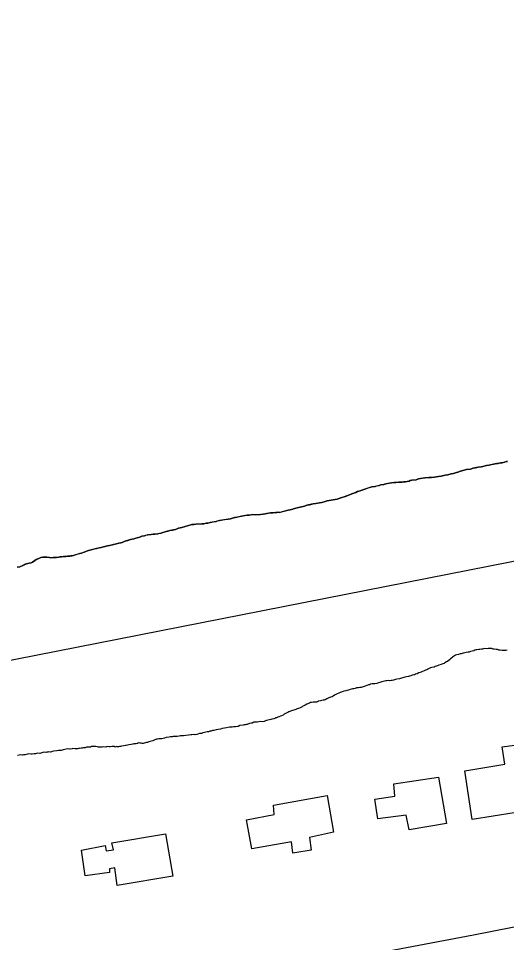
# Model space of a CAD drawing. Extents: x 3263578 to 3301413, y 764927 to 798602.
# Drawn here: x 3268954 to 3269510, y 791327 to 792380 of the extents above; entities that cross this region are included whole.
import ezdxf

# ---------------------------------------------------------------- set-up
doc = ezdxf.new("R2010")
doc.units = 0
for name, color, linetype in [('V-BLDG-OTLN', 7, 'Continuous'), ('V-ROAD-CNTR', 7, 'Continuous'), ('V-SITE-VEGE', 7, 'Continuous'), ('V-TOPO-SHOR', 7, 'Continuous')]:
    doc.layers.add(name, color=color, linetype=linetype)

msp = doc.modelspace()

# ---------------------------------------------------------------- linework, layer by layer
at = {"layer": 'V-BLDG-OTLN'}
for points in [[(3269530.8, 791553.5), (3269542.9, 791478.7), (3269471.3, 791467.6), (3269462.7, 791522.8), (3269508.3, 791530.3), (3269505.3, 791550.2)], [(3269441.8, 791462.8), (3269399.3, 791455.5), (3269396.1, 791472.5), (3269363.6, 791468.1), (3269360.4, 791490.6), (3269383.2, 791494.1), (3269381.8, 791507.9), (3269432.8, 791515.5)], [(3269244.7, 791483.7), (3269305.8, 791494.6), (3269313.2, 791453.2), (3269285.8, 791447.1), (3269287.7, 791432.6), (3269269.3, 791429.5), (3269266.7, 791429.2), (3269265.2, 791442.2), (3269220, 791433.9), (3269214.1, 791467.2), (3269245.5, 791473.3)], [(3269060.6, 791440.7), (3269121.9, 791451.2), (3269130.1, 791403.1), (3269066.7, 791392.3), (3269064.2, 791412.3), (3269057.9, 791411.1), (3269058.1, 791407.2), (3269030.4, 791403.2), (3269025.9, 791432.7), (3269052.9, 791437.7), (3269054.1, 791431.9), (3269062.5, 791433)]]:
    msp.add_lwpolyline(points, close=True, dxfattribs=at)
at = {"layer": 'V-ROAD-CNTR'}
msp.add_lwpolyline([(3270057, 791459.1), (3269880.3, 791415.7), (3269472.8, 791335.9), (3269127.2, 791270.5), (3268720.9, 791196.1), (3268434.6, 791145.9), (3268247.7, 791125.7), (3268019.4, 791106.5), (3267731.6, 791090.4)], dxfattribs=at)
at = {"layer": 'V-SITE-VEGE'}
for p, q in [((3269508.2, 791874.3), (3269505.4, 791873.7)), ((3269510, 791875), (3269508.2, 791874.3)), ((3269511.6, 791875.1), (3269510, 791875)), ((3269457.8, 791864.1), (3269455, 791863)), ((3269462, 791865.2), (3269457.8, 791864.1)), ((3269464.6, 791866), (3269462, 791865.2)), ((3269469.2, 791866.5), (3269464.6, 791866)), ((3269472.3, 791867.4), (3269469.2, 791866.5)), ((3269477.9, 791868.6), (3269472.3, 791867.4)), ((3269481.5, 791869.2), (3269477.9, 791868.6)), ((3269483.3, 791869.3), (3269481.5, 791869.2)), ((3269487.7, 791870.6), (3269483.3, 791869.3)), ((3269490.5, 791871), (3269487.7, 791870.6)), ((3269495.6, 791872.2), (3269490.5, 791871)), ((3269499.2, 791872.8), (3269495.6, 791872.2)), ((3269501, 791872.9), (3269499.2, 791872.8)), ((3269503.6, 791873.6), (3269501, 791872.9)), ((3269505.4, 791873.7), (3269503.6, 791873.6)), ((3269400.6, 791853.3), (3269399.5, 791852.8)), ((3269402.6, 791853.7), (3269400.6, 791853.3)), ((3269407.5, 791854.4), (3269402.6, 791853.7)), ((3269410.1, 791855.3), (3269407.5, 791854.4)), ((3269412.4, 791855.7), (3269410.1, 791855.3)), ((3269417.3, 791856.4), (3269412.4, 791855.7)), ((3269421.9, 791856.7), (3269417.3, 791856.4)), ((3269428.3, 791857.4), (3269421.9, 791856.7)), ((3269432.9, 791858.1), (3269428.3, 791857.4)), ((3269435.9, 791858.5), (3269432.9, 791858.1)), ((3269440.6, 791859.5), (3269435.9, 791858.5)), ((3269443.4, 791859.8), (3269440.6, 791859.5)), ((3269447.2, 791860.9), (3269443.4, 791859.8)), ((3269449.8, 791861.3), (3269447.2, 791860.9)), ((3269453.4, 791862.6), (3269449.8, 791861.3)), ((3269455, 791863), (3269453.4, 791862.6)), ((3269345.6, 791842.6), (3269343.5, 791841.7)), ((3269348.7, 791843.7), (3269345.6, 791842.6)), ((3269356.8, 791846.3), (3269348.7, 791843.7)), ((3269360.6, 791846.8), (3269356.8, 791846.3)), ((3269365.2, 791847.9), (3269360.6, 791846.8)), ((3269367.3, 791848.5), (3269365.2, 791847.9)), ((3269370.4, 791849.1), (3269367.3, 791848.5)), ((3269372.7, 791849.7), (3269370.4, 791849.1)), ((3269379.1, 791850.7), (3269372.7, 791849.7)), ((3269382.2, 791851), (3269379.1, 791850.7)), ((3269387.5, 791851.5), (3269382.2, 791851)), ((3269389.6, 791851.4), (3269387.5, 791851.5)), ((3269391.1, 791851.5), (3269389.6, 791851.4)), ((3269392.9, 791851.9), (3269391.1, 791851.5)), ((3269397.2, 791852.2), (3269392.9, 791851.9)), ((3269399.5, 791852.8), (3269397.2, 791852.2)), ((3269317.4, 791832.4), (3269315, 791831.8)), ((3269322.5, 791834.2), (3269317.4, 791832.4)), ((3269325.4, 791834.8), (3269322.5, 791834.2)), ((3269331.6, 791837.3), (3269325.4, 791834.8)), ((3269334.2, 791838.4), (3269331.6, 791837.3)), ((3269338.6, 791839.9), (3269334.2, 791838.4)), ((3269340.7, 791840.8), (3269338.6, 791839.9)), ((3269343.5, 791841.7), (3269340.7, 791840.8)), ((3269271.6, 791822.3), (3269267.7, 791821.2)), ((3269280.1, 791824.3), (3269271.6, 791822.3)), ((3269282.9, 791825.2), (3269280.1, 791824.3)), ((3269290.1, 791826.8), (3269282.9, 791825.2)), ((3269293.2, 791827.2), (3269290.1, 791826.8)), ((3269297.3, 791828.2), (3269293.2, 791827.2)), ((3269299.9, 791828.6), (3269297.3, 791828.2)), ((3269303.5, 791829.6), (3269299.9, 791828.6)), ((3269306.1, 791830.3), (3269303.5, 791829.6)), ((3269315, 791831.8), (3269306.1, 791830.3)), ((3269200.3, 791811.2), (3269195.9, 791809.9)), ((3269201.6, 791811.4), (3269200.3, 791811.2)), ((3269208.6, 791813), (3269201.6, 791811.4)), ((3269214.7, 791813.9), (3269208.6, 791813)), ((3269217, 791814.1), (3269214.7, 791813.9)), ((3269221.4, 791814.6), (3269217, 791814.1)), ((3269223.9, 791814.5), (3269221.4, 791814.6)), ((3269230, 791814.9), (3269223.9, 791814.5)), ((3269233.1, 791815.2), (3269230, 791814.9)), ((3269241.3, 791816.5), (3269233.1, 791815.2)), ((3269243.1, 791816.7), (3269241.3, 791816.5)), ((3269244.6, 791816.6), (3269243.1, 791816.7)), ((3269247.2, 791817), (3269244.6, 791816.6)), ((3269251, 791817.3), (3269247.2, 791817)), ((3269252.2, 791817.2), (3269251, 791817.3)), ((3269261.5, 791819.5), (3269252.2, 791817.2)), ((3269263.8, 791819.9), (3269261.5, 791819.5)), ((3269266.7, 791820.7), (3269263.8, 791819.9)), ((3269267.7, 791821.2), (3269266.7, 791820.7)), ((3269144.1, 791801), (3269140.5, 791800)), ((3269147, 791801.7), (3269144.1, 791801)), ((3269151.6, 791803.2), (3269147, 791801.7)), ((3269156.5, 791803.9), (3269151.6, 791803.2)), ((3269163.1, 791804.3), (3269156.5, 791803.9)), ((3269165.4, 791804.2), (3269163.1, 791804.3)), ((3269168.2, 791804.8), (3269165.4, 791804.2)), ((3269170, 791805), (3269168.2, 791804.8)), ((3269172.6, 791805.8), (3269170, 791805)), ((3269179.3, 791806.7), (3269172.6, 791805.8)), ((3269183.1, 791808), (3269179.3, 791806.7)), ((3269195.9, 791809.9), (3269183.1, 791808)), ((3269094.7, 791790), (3269092.4, 791789.1)), ((3269097.8, 791790.6), (3269094.7, 791790)), ((3269101.7, 791791.7), (3269097.8, 791790.6)), ((3269105.5, 791792), (3269101.7, 791791.7)), ((3269107.8, 791792.4), (3269105.5, 791792)), ((3269112.9, 791792.8), (3269107.8, 791792.4)), ((3269116.8, 791793.4), (3269112.9, 791792.8)), ((3269118.6, 791794.3), (3269116.8, 791793.4)), ((3269126.6, 791796.4), (3269118.6, 791794.3)), ((3269133, 791797.6), (3269126.6, 791796.4)), ((3269136.7, 791799.2), (3269133, 791797.6)), ((3269140.5, 791800), (3269136.7, 791799.2)), ((3269057.8, 791779.6), (3269055.8, 791779)), ((3269061.2, 791780.2), (3269057.8, 791779.6)), ((3269062.5, 791780.6), (3269061.2, 791780.2)), ((3269066.1, 791781.4), (3269062.5, 791780.6)), ((3269068.4, 791782.1), (3269066.1, 791781.4)), ((3269070.7, 791782.5), (3269068.4, 791782.1)), ((3269072.2, 791782.9), (3269070.7, 791782.5)), ((3269074.8, 791784), (3269072.2, 791782.9)), ((3269081.8, 791786.2), (3269074.8, 791784)), ((3269083.9, 791786.6), (3269081.8, 791786.2)), ((3269086.2, 791787.2), (3269083.9, 791786.6)), ((3269088, 791787.9), (3269086.2, 791787.2)), ((3269092.4, 791789.1), (3269088, 791787.9)), ((3269024.3, 791770.5), (3269016.8, 791768.1)), ((3269026.1, 791770.9), (3269024.3, 791770.5)), ((3269028.9, 791771.8), (3269026.1, 791770.9)), ((3269034.1, 791773.8), (3269028.9, 791771.8)), ((3269037, 791774.4), (3269034.1, 791773.8)), ((3269043.2, 791776.1), (3269037, 791774.4)), ((3269048.3, 791777.1), (3269043.2, 791776.1)), ((3269051.1, 791777.9), (3269048.3, 791777.1)), ((3269055.8, 791779), (3269051.1, 791777.9)), ((3268964.7, 791759.1), (3268961.9, 791758.2)), ((3268966.5, 791759.2), (3268964.7, 791759.1)), ((3268968.6, 791759.9), (3268966.5, 791759.2)), ((3268970.1, 791760.5), (3268968.6, 791759.9)), ((3268972.8, 791762.2), (3268970.1, 791760.5)), ((3268974.4, 791763.4), (3268972.8, 791762.2)), ((3268975.7, 791764), (3268974.4, 791763.4)), ((3268978, 791765.2), (3268975.7, 791764)), ((3268979.8, 791765.6), (3268978, 791765.2)), ((3268982.1, 791766), (3268979.8, 791765.6)), ((3268986.7, 791766.2), (3268982.1, 791766)), ((3268989.7, 791765.8), (3268986.7, 791766.2)), ((3268991.2, 791765.5), (3268989.7, 791765.8)), ((3268993.8, 791765.6), (3268991.2, 791765.5)), ((3268995.1, 791765.8), (3268993.8, 791765.6)), ((3269000.2, 791766), (3268995.1, 791765.8)), ((3269001.2, 791766.5), (3269000.2, 791766)), ((3269003.3, 791766.6), (3269001.2, 791766.5)), ((3269005.6, 791767), (3269003.3, 791766.6)), ((3269008.1, 791766.8), (3269005.6, 791767)), ((3269010.1, 791767.2), (3269008.1, 791766.8)), ((3269012.7, 791767.3), (3269010.1, 791767.2)), ((3269013.7, 791767.8), (3269012.7, 791767.3)), ((3269015, 791767.7), (3269013.7, 791767.8)), ((3269016.8, 791768.1), (3269015, 791767.7)), ((3268955.9, 791755.2), (3268952.6, 791754.9)), ((3268958.5, 791756.3), (3268955.9, 791755.2)), ((3268961.9, 791758.2), (3268958.5, 791756.3))]:
    msp.add_line(p, q, dxfattribs=at)
at = {"layer": 'V-TOPO-SHOR'}
for points in [[(3267733.9, 791465.8), (3268645.4, 791590.2), (3269537.8, 791765.5), (3270437.3, 792057.3), (3270945.9, 792268.7), (3271029.8, 792306.8), (3271663.1, 792687.5), (3272051.7, 792950.4), (3272121.3, 793007.3), (3272778.6, 793607.9), (3273291.8, 794015.9)], [(3269455, 791863), (3269457.8, 791864.1), (3269462, 791865.2), (3269464.6, 791866), (3269469.2, 791866.5), (3269472.3, 791867.4), (3269475.1, 791868), (3269477.9, 791868.6), (3269481.5, 791869.2), (3269483.3, 791869.3), (3269486.1, 791870.2), (3269487.7, 791870.6), (3269490.5, 791871), (3269493.1, 791871.6), (3269495.6, 791872.2), (3269499.2, 791872.8), (3269501, 791872.9), (3269503.6, 791873.6), (3269505.4, 791873.7), (3269508.2, 791874.3), (3269510, 791875), (3269511.6, 791875.1)], [(3269172.6, 791805.8), (3269178, 791806.6), (3269179.3, 791806.7), (3269181.1, 791807.4), (3269183.1, 791808), (3269187, 791808.6), (3269189.5, 791809), (3269193.1, 791809.5), (3269195.9, 791809.9), (3269200.3, 791811.2), (3269201.6, 791811.4), (3269206, 791812.4), (3269208.6, 791813), (3269212.2, 791813.6), (3269214.7, 791813.9), (3269217, 791814.1), (3269221.4, 791814.6), (3269223.9, 791814.5), (3269228, 791814.7), (3269230, 791814.9), (3269233.1, 791815.2), (3269235.4, 791815.6), (3269239.2, 791816.2), (3269241.3, 791816.5), (3269243.1, 791816.7), (3269244.6, 791816.6), (3269247.2, 791817), (3269248.9, 791817.1), (3269251, 791817.3), (3269252.2, 791817.2), (3269254, 791817.6), (3269257.1, 791818.5), (3269261.5, 791819.5), (3269263.8, 791819.9), (3269266.7, 791820.7), (3269267.7, 791821.2), (3269271.6, 791822.3), (3269275.2, 791823.1), (3269280.1, 791824.3), (3269282.9, 791825.2), (3269285.8, 791825.8), (3269290.1, 791826.8), (3269293.2, 791827.2), (3269297.3, 791828.2), (3269299.9, 791828.6), (3269303.5, 791829.6), (3269306.1, 791830.3), (3269310.4, 791831), (3269312.7, 791831.4), (3269315, 791831.8), (3269317.4, 791832.4), (3269320.5, 791833.5), (3269322.5, 791834.2), (3269325.4, 791834.8), (3269327.7, 791835.7), (3269331.6, 791837.3), (3269334.2, 791838.4), (3269338.6, 791839.9), (3269340.7, 791840.8), (3269343.5, 791841.7), (3269345.6, 791842.6), (3269348.7, 791843.7), (3269350, 791844.1), (3269352.6, 791845), (3269356.8, 791846.3), (3269357.8, 791846.5), (3269360.6, 791846.8), (3269362.4, 791847.3), (3269365.2, 791847.9), (3269367.3, 791848.5), (3269370.4, 791849.1), (3269372.7, 791849.7), (3269376.8, 791850.3), (3269379.1, 791850.7), (3269382.2, 791851), (3269384.2, 791851.1), (3269387.5, 791851.5), (3269389.6, 791851.4), (3269391.1, 791851.5), (3269392.9, 791851.9), (3269395.4, 791852), (3269397.2, 791852.2), (3269399.5, 791852.8), (3269400.6, 791853.3), (3269402.6, 791853.7), (3269407.5, 791854.4), (3269410.1, 791855.3), (3269412.4, 791855.7), (3269414.7, 791856.1), (3269417.3, 791856.4), (3269421.9, 791856.7), (3269424.9, 791857), (3269428.3, 791857.4), (3269432.9, 791858.1), (3269435.9, 791858.5), (3269440.6, 791859.5), (3269443.4, 791859.8), (3269447.2, 791860.9), (3269449.8, 791861.3), (3269453.4, 791862.6), (3269455, 791863)], [(3268952.6, 791754.9), (3268955.9, 791755.2), (3268957.4, 791755.9), (3268958.5, 791756.3), (3268960.6, 791757.5), (3268961.9, 791758.2), (3268964.7, 791759.1), (3268966.5, 791759.2), (3268968.6, 791759.9), (3268970.1, 791760.5), (3268971.2, 791761.2), (3268972.8, 791762.2), (3268974.4, 791763.4), (3268975.7, 791764), (3268978, 791765.2), (3268979.8, 791765.6), (3268982.1, 791766), (3268984.2, 791766.1), (3268986.7, 791766.2), (3268989.7, 791765.8), (3268991.2, 791765.5), (3268993.8, 791765.6), (3268995.1, 791765.8), (3268997.4, 791765.9), (3269000.2, 791766), (3269001.2, 791766.5), (3269003.3, 791766.6), (3269005.6, 791767), (3269008.1, 791766.8), (3269010.1, 791767.2), (3269012.7, 791767.3), (3269013.7, 791767.8), (3269015, 791767.7), (3269016.8, 791768.1), (3269018.9, 791768.8), (3269022.2, 791769.9), (3269024.3, 791770.5), (3269026.1, 791770.9), (3269027.4, 791771.4), (3269028.9, 791771.8), (3269031.8, 791772.9), (3269034.1, 791773.8), (3269037, 791774.4), (3269040.8, 791775.5), (3269043.2, 791776.1), (3269046.2, 791776.7), (3269048.3, 791777.1), (3269051.1, 791777.9), (3269052.9, 791778.3), (3269055.8, 791779), (3269057.8, 791779.6), (3269061.2, 791780.2), (3269062.5, 791780.6), (3269066.1, 791781.4), (3269068.4, 791782.1), (3269070.7, 791782.5), (3269072.2, 791782.9), (3269074.8, 791784), (3269076.9, 791784.7), (3269079, 791785.3), (3269081.8, 791786.2), (3269083.9, 791786.6), (3269086.2, 791787.2), (3269088, 791787.9), (3269090.9, 791788.7), (3269092.4, 791789.1), (3269094.7, 791790), (3269096.8, 791790.4), (3269097.8, 791790.6), (3269099.4, 791791.1), (3269101.7, 791791.7), (3269104, 791791.8), (3269105.5, 791792), (3269107.8, 791792.4), (3269109.6, 791792.5), (3269112.9, 791792.8), (3269114.2, 791793), (3269116.8, 791793.4), (3269118.6, 791794.3), (3269121.2, 791794.9), (3269122.7, 791795.4), (3269124.3, 791795.8), (3269126.6, 791796.4), (3269129.9, 791797), (3269133, 791797.6), (3269136.7, 791799.2), (3269138.5, 791799.6), (3269140.5, 791800), (3269144.1, 791801), (3269147, 791801.7), (3269151.6, 791803.2), (3269154.2, 791803.5), (3269156.5, 791803.9), (3269159, 791804), (3269163.1, 791804.3), (3269165.4, 791804.2), (3269168.2, 791804.8), (3269170, 791805), (3269172.6, 791805.8)], [(3269510.9, 791660.4), (3269509.6, 791659.9), (3269507.3, 791660), (3269505.2, 791659.9), (3269503.2, 791660.3), (3269501.7, 791660.4), (3269500, 791661), (3269498.7, 791661), (3269496.4, 791661.4), (3269495.2, 791661.5), (3269493.7, 791662.1), (3269492.7, 791662.1), (3269491.1, 791662.2), (3269489.6, 791662.3), (3269487.1, 791661.9), (3269485.3, 791662), (3269483, 791661.4), (3269481.7, 791661.4), (3269479.9, 791661), (3269478.6, 791660.9), (3269476.6, 791660.7), (3269475.5, 791660.5), (3269474.2, 791660.1), (3269473.2, 791659.6), (3269471.1, 791659), (3269469.1, 791658.8), (3269467.8, 791658.1), (3269466.5, 791658), (3269464.2, 791657.6), (3269462.9, 791657.1), (3269460.9, 791656.7), (3269458.5, 791656.1), (3269457.5, 791656.2), (3269455.7, 791655.5), (3269453.6, 791655.1), (3269452.3, 791654.4), (3269451, 791653.7), (3269448.9, 791652.3), (3269447.9, 791651.6), (3269446.5, 791650.4), (3269445.2, 791649.2), (3269443.1, 791647.3), (3269442, 791646.9), (3269440.2, 791645.9), (3269439.1, 791645.2), (3269437.8, 791644.8), (3269436.8, 791644.3), (3269435.8, 791643.9), (3269433.2, 791643), (3269430.6, 791642.1), (3269429, 791641.5), (3269427.7, 791641), (3269425.2, 791640.7), (3269423.6, 791640), (3269420.7, 791638.6), (3269419.7, 791637.7), (3269418.1, 791637.5), (3269416.5, 791636.6)], [(3269416.5, 791636.6), (3269414.7, 791635.9), (3269412.9, 791635.2), (3269410.6, 791634.4), (3269408.5, 791633.5), (3269406.7, 791632.8), (3269405.6, 791632.3), (3269404.6, 791632.1), (3269402.8, 791631.7), (3269401.3, 791631.1), (3269399.7, 791630.6), (3269398.7, 791630.2), (3269396.4, 791629.8), (3269394.3, 791629.7), (3269393.3, 791629.2), (3269392.2, 791628.8), (3269390.7, 791628.3), (3269389.7, 791628.1), (3269388.4, 791627.7), (3269385.5, 791627.1), (3269384, 791626.9), (3269382.5, 791626.5), (3269381.4, 791626), (3269379.9, 791625.9), (3269378.9, 791625.9), (3269377.1, 791625.5), (3269375.8, 791625.6), (3269374, 791625.2), (3269372.7, 791625.2), (3269371.4, 791624.8), (3269369.6, 791624.7), (3269368.4, 791624.2), (3269365.8, 791623.6), (3269364.5, 791622.9), (3269362.4, 791622.5), (3269360.1, 791622.1), (3269358.8, 791621.9), (3269357.3, 791621.8), (3269355.2, 791621.4), (3269354.2, 791620.7), (3269352.9, 791620.7), (3269351.1, 791620.1), (3269349.3, 791619.4), (3269348, 791619), (3269345.9, 791618.1), (3269344.6, 791617.9), (3269343.1, 791617.7), (3269341.8, 791617.5), (3269339.3, 791617.2), (3269338, 791616.7), (3269336.4, 791616.3), (3269334.9, 791616.1), (3269332.1, 791615.5), (3269330.2, 791614.9), (3269328.4, 791614.5), (3269327.1, 791614), (3269324.8, 791613.4), (3269323, 791613), (3269320.9, 791612.1), (3269319.4, 791611.4), (3269317.3, 791610.5), (3269315.2, 791609.3), (3269314.2, 791608.9), (3269312.8, 791607.7), (3269311.5, 791607.3), (3269309.7, 791606.6), (3269307.1, 791605.5), (3269305.5, 791604.8), (3269303.7, 791603.9), (3269302.7, 791603.4), (3269301.4, 791603.2), (3269299.6, 791602.8), (3269298.3, 791602.7), (3269296, 791602.3), (3269294.9, 791601.6), (3269293.9, 791601.1), (3269292.6, 791601.2), (3269291.1, 791601), (3269290.1, 791601.1), (3269288.3, 791600.7), (3269287, 791600.5), (3269286, 791600), (3269282.8, 791598.7), (3269280.8, 791597.8), (3269279.2, 791596.8), (3269278.1, 791596.4), (3269277.3, 791595.7), (3269275.2, 791594.5), (3269273.4, 791593.9), (3269271.6, 791593.4), (3269270.3, 791592.8), (3269269.3, 791592.3), (3269265.4, 791591), (3269262.3, 791589.9), (3269261, 791589.2), (3269259.4, 791588.5), (3269257.1, 791587.4), (3269255.7, 791586.4), (3269253.9, 791585.5), (3269252.6, 791585.1), (3269250.8, 791584.4)], [(3269250.8, 791584.4), (3269249.8, 791584), (3269248.2, 791583.3), (3269247.2, 791583.1), (3269246.4, 791582.4), (3269245.1, 791581.9), (3269243, 791581.6), (3269241.7, 791581.4), (3269240.2, 791580.9), (3269238.4, 791580.5), (3269236.9, 791580.1), (3269235.8, 791579.7), (3269234, 791579.2), (3269232.5, 791578.8), (3269229.7, 791579), (3269228.1, 791578.8), (3269226.1, 791578.4), (3269224.8, 791578.2), (3269223.3, 791578.3), (3269222.3, 791578.1), (3269220.4, 791577.2), (3269219.4, 791577.3), (3269217.3, 791576.6), (3269214.8, 791575.7), (3269213.7, 791575.5), (3269212.5, 791575.3), (3269211.4, 791575.4), (3269210.1, 791575), (3269206.6, 791574.4), (3269204.7, 791573.5), (3269201.7, 791573.1), (3269200.4, 791573), (3269199.1, 791572.8), (3269197.8, 791572.6), (3269196.3, 791572.7), (3269194.8, 791572.5), (3269191.4, 791571.9), (3269189.1, 791571.3), (3269186.5, 791570.9), (3269184.5, 791570.5), (3269181.7, 791569.9), (3269179.6, 791569.5), (3269176.8, 791568.9), (3269175.2, 791568.8), (3269173.7, 791568.1), (3269172.4, 791567.9), (3269170.6, 791567.2), (3269169.1, 791567.3), (3269166.2, 791566.5), (3269164.2, 791566.1), (3269162.6, 791565.4), (3269160.6, 791565.2), (3269158.5, 791564.6), (3269157.5, 791564.4), (3269155.7, 791564), (3269154.4, 791564.1), (3269151.8, 791563.7), (3269150.6, 791563.8), (3269148, 791563.4), (3269145, 791563), (3269142.4, 791562.9), (3269141.1, 791562.7), (3269138.8, 791562.6), (3269137.3, 791562.5), (3269135.2, 791562.1), (3269133.7, 791562.1), (3269131.7, 791562), (3269130.4, 791561.8), (3269129.4, 791561.6), (3269127.3, 791561.5), (3269125.8, 791561.3), (3269122.5, 791560.7), (3269120.6, 791560.1), (3269119.1, 791559.6), (3269117.6, 791559.2), (3269116.3, 791559.3), (3269115, 791559.4), (3269114, 791559.2), (3269112.5, 791559), (3269111.4, 791558.8), (3269108.8, 791557.9), (3269107.3, 791557.2), (3269104.4, 791556.4), (3269102.6, 791556), (3269101.1, 791555.3), (3269100, 791555.1), (3269098.8, 791554.9), (3269097.5, 791554.5), (3269096.2, 791554), (3269095.2, 791553.8), (3269094.2, 791554.4), (3269092.6, 791554.2), (3269091.1, 791554.6), (3269089.8, 791554.1), (3269088.3, 791553.7), (3269085.7, 791553.6), (3269084.4, 791553.2), (3269082.6, 791552.7), (3269080.1, 791552.6), (3269078.3, 791552.2), (3269077, 791551.8)], [(3269077, 791551.8), (3269076, 791551.6), (3269074.2, 791551.4), (3269071.6, 791550.8), (3269070.3, 791550.4), (3269069.3, 791550.4), (3269068.3, 791550.2), (3269067, 791550.3), (3269066, 791550.4), (3269064.4, 791549.9), (3269063.5, 791550.5), (3269061.9, 791550.6), (3269060.9, 791550.4), (3269058.6, 791550.3), (3269057.1, 791550.3), (3269055.3, 791550.4), (3269053.8, 791550), (3269051.5, 791550.1), (3269049.7, 791549.7), (3269048.2, 791549.8), (3269046.7, 791549.9), (3269045.4, 791550), (3269044.1, 791550.3), (3269042.4, 791550.4), (3269041.4, 791550.4), (3269040.1, 791550.5), (3269038.8, 791550.6), (3269037.5, 791550.4), (3269036.2, 791550), (3269034.7, 791550), (3269031.9, 791549.7), (3269030.3, 791549), (3269028.1, 791548.9), (3269026.8, 791548.7), (3269025.7, 791548.5), (3269023.7, 791548.4), (3269022.7, 791548.4), (3269021.4, 791548), (3269020.4, 791548), (3269018.4, 791548.1), (3269016.3, 791548.3), (3269015.3, 791547.8), (3269013.2, 791547.7), (3269012.2, 791547.7), (3269010.5, 791547.8), (3269008.7, 791547.4), (3269007.1, 791547), (3269005.1, 791546.6), (3269004, 791546.4), (3269003, 791546.2), (3268999.9, 791545.9), (3268997.9, 791545.7), (3268994.6, 791545.4), (3268992.8, 791544.7), (3268991.7, 791544.5), (3268990.7, 791544.3), (3268988.9, 791544.4), (3268987.6, 791544.2), (3268986.6, 791544), (3268985.3, 791543.9), (3268983.1, 791544), (3268981, 791543.3), (3268979.7, 791542.9), (3268978.4, 791542.7), (3268975.9, 791542.9), (3268973.6, 791542.2), (3268972, 791542.3), (3268969.7, 791541.9), (3268968.5, 791542), (3268965.7, 791542.1), (3268964.4, 791541.7), (3268961.8, 791541.1), (3268960, 791540.9), (3268958.7, 791540.7), (3268956.7, 791540.9), (3268954.9, 791540.7), (3268953.1, 791540.3)]]:
    msp.add_lwpolyline(points, dxfattribs=at)

doc.saveas('drawing.dxf')
